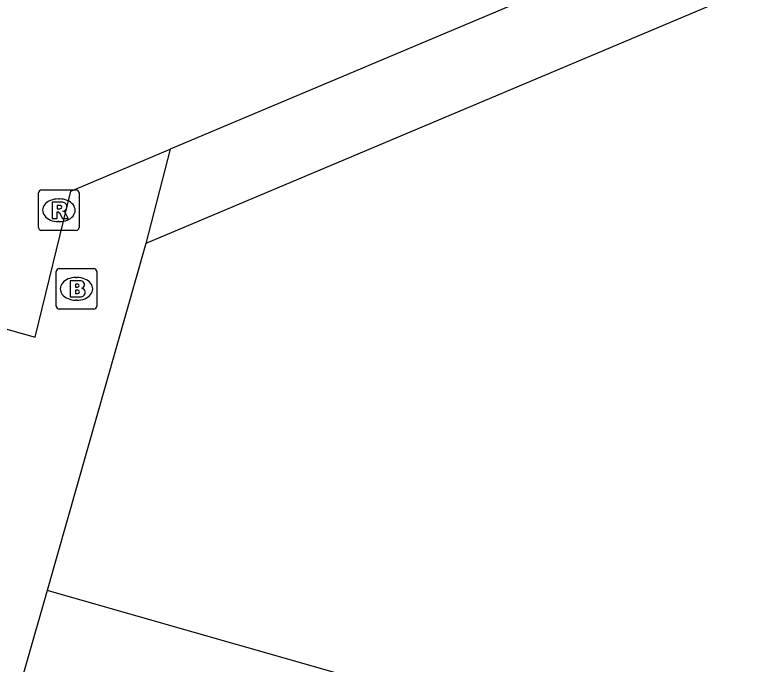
# Model space of a CAD drawing. Extents: x 162542 to 163144, y 380786 to 381511.
# Drawn here: x 163053.93 to 163072.32, y 381217.72 to 381233.72 of the extents above; entities that cross this region are included whole.
import ezdxf

# ---------------------------------------------------------------- set-up
doc = ezdxf.new("R2010")
doc.units = 0
for name, color, linetype in [('IMGEO_Brandkraan', 7, 'Continuous'), ('IMGEO_Pand', 7, 'Continuous'), ('IMGEO_Rijbaan_lokaal_open', 7, 'Continuous'), ('IMGEO_Rioolput', 7, 'Continuous'), ('IMGEO_Voetpad_open', 7, 'Continuous')]:
    doc.layers.add(name, color=color, linetype=linetype)

msp = doc.modelspace()

# ---------------------------------------------------------------- linework, layer by layer
at = {"layer": 'IMGEO_Brandkraan'}
for p, q in [((163054.943, 381226.543), (163054.943, 381227.395)), ((163055.018, 381227.469), (163055.87, 381227.469)), ((163055.944, 381227.395), (163055.944, 381226.543)), ((163055.431, 381227.249), (163055.456, 381227.249)), ((163055.454, 381226.689), (163055.429, 381226.689)), ((163055.87, 381226.469), (163055.018, 381226.469))]:
    msp.add_line(p, q, dxfattribs=at)
for points in [[(163054.943, 381226.543), (163054.943, 381227.395)], [(163055.018, 381227.469), (163055.87, 381227.469)], [(163055.944, 381227.395), (163055.944, 381226.543)], [(163055.291, 381227.169), (163055.291, 381226.769), (163055.504, 381226.769)], [(163055.522, 381227.169), (163055.291, 381227.169)], [(163055.47, 381227.088), (163055.416, 381227.088), (163055.416, 381227.012)], [(163055.416, 381227.012), (163055.469, 381227.012)], [(163055.478, 381226.936), (163055.416, 381226.936), (163055.416, 381226.855)], [(163055.416, 381226.855), (163055.478, 381226.855)], [(163055.87, 381226.469), (163055.018, 381226.469)]]:
    msp.add_lwpolyline(points, dxfattribs=at)
for centre, radius, start, end in [((163055.02, 381227.393), 0.0765, 91.552, 178.448), ((163055.02, 381227.393), 0.0765, 91.552, 178.448), ((163055.868, 381227.393), 0.0765, 1.552, 88.448), ((163055.868, 381227.393), 0.0765, 1.552, 88.448), ((163055.526, 381227.024), 0.145, 59.4692, 91.5367), ((163055.551, 381227.071), 0.0922, 285.5137, 58.1501), ((163055.471, 381227.05), 0.0379, 267.8285, 90.9355), ((163055.556, 381226.879), 0.105, 301.3115, 78.989), ((163055.479, 381226.895), 0.0404, 269.8759, 90.5077), ((163055.51, 381227.02), 0.251, 268.6676, 293.5347), ((163055.02, 381226.545), 0.0765, 181.552, 268.448), ((163055.02, 381226.545), 0.0765, 181.552, 268.448), ((163055.868, 381226.545), 0.0765, 271.552, 358.448), ((163055.868, 381226.545), 0.0765, 271.552, 358.448)]:
    msp.add_arc(centre, radius, start, end, dxfattribs=at)
for centre, major_axis, ratio, start_param, end_param in [((163055.43, 381226.969), (-0.387, 0.002), 0.722429, 4.712389, 7.853982), ((163055.455, 381226.969), (-0.39, 0.002), 0.717154, 1.570796, 4.712389)]:
    msp.add_ellipse(centre, major_axis=major_axis, ratio=ratio, start_param=start_param, end_param=end_param, dxfattribs=at)
at = {"layer": 'IMGEO_Pand'}
for points in [[(163082.192, 381238.639), (163057.157, 381228.09)], [(163113.474, 381225.063), (163104.539, 381221.287), (163101.877, 381220.163), (163097.207, 381231.217), (163075.698, 381222.129), (163079.936, 381212.35), (163064.164, 381216.843), (163054.725, 381219.532)], [(163057.157, 381228.09), (163054.725, 381219.532)]]:
    msp.add_lwpolyline(points, dxfattribs=at)
at = {"layer": 'IMGEO_Rijbaan_lokaal_open'}
for points in [[(163082.192, 381238.639), (163081.459, 381240.403), (163057.755, 381230.408)], [(163050.51, 381226.879), (163054.426, 381225.777), (163055.304, 381229.374), (163057.755, 381230.408)]]:
    msp.add_lwpolyline(points, dxfattribs=at)
at = {"layer": 'IMGEO_Rioolput'}
for p, q in [((163054.585, 381229.406), (163055.437, 381229.406)), ((163054.51, 381228.48), (163054.51, 381229.332)), ((163054.998, 381229.186), (163055.023, 381229.186)), ((163055.511, 381229.332), (163055.511, 381228.48)), ((163055.021, 381228.626), (163054.996, 381228.626)), ((163055.437, 381228.406), (163054.585, 381228.406))]:
    msp.add_line(p, q, dxfattribs=at)
for points in [[(163054.585, 381229.406), (163055.437, 381229.406)], [(163054.51, 381228.48), (163054.51, 381229.332)], [(163055.511, 381229.332), (163055.511, 381228.48)], [(163055.099, 381229.104), (163054.847, 381229.106), (163054.847, 381228.706)], [(163055.025, 381229.025), (163054.971, 381229.025), (163054.971, 381228.944)], [(163054.847, 381228.706), (163054.971, 381228.706), (163054.971, 381228.868), (163054.982, 381228.868)], [(163054.971, 381228.944), (163055.023, 381228.944)], [(163055.029, 381228.839), (163055.1, 381228.706), (163055.24, 381228.706), (163055.175, 381228.832)], [(163055.437, 381228.406), (163054.585, 381228.406)]]:
    msp.add_lwpolyline(points, dxfattribs=at)
for centre, radius, start, end in [((163054.587, 381229.33), 0.0765, 91.552, 178.448), ((163054.587, 381229.33), 0.0765, 91.552, 178.448), ((163055.435, 381229.33), 0.0765, 1.552, 88.448), ((163055.435, 381229.33), 0.0765, 1.552, 88.448), ((163055.031, 381228.929), 0.0964, 77.0061, 93.1865), ((163055.045, 381228.986), 0.0378, 276.6634, 79.6772), ((163055.098, 381228.994), 0.109, 350.3612, 89.416), ((163055.096, 381228.994), 0.112, 277.5842, 350.9817), ((163054.981, 381228.815), 0.0533, 26.0293, 88.6989), ((163055.007, 381229.133), 0.19, 274.7715, 282.9687), ((163055.08, 381228.779), 0.108, 29.5134, 73.7905), ((163054.587, 381228.482), 0.0765, 181.552, 268.448), ((163054.587, 381228.482), 0.0765, 181.552, 268.448), ((163055.435, 381228.482), 0.0765, 271.552, 358.448), ((163055.435, 381228.482), 0.0765, 271.552, 358.448)]:
    msp.add_arc(centre, radius, start, end, dxfattribs=at)
for centre, major_axis, ratio, start_param, end_param in [((163054.997, 381228.906), (-0.387, 0.002), 0.722429, 4.712389, 7.853982), ((163055.022, 381228.906), (-0.39, 0.002), 0.717154, 1.570796, 4.712389)]:
    msp.add_ellipse(centre, major_axis=major_axis, ratio=ratio, start_param=start_param, end_param=end_param, dxfattribs=at)
at = {"layer": 'IMGEO_Voetpad_open'}
for points in [[(163057.755, 381230.408), (163057.157, 381228.09)], [(163054.725, 381219.532), (163051.506, 381208.345), (163051.416, 381208)]]:
    msp.add_lwpolyline(points, dxfattribs=at)

doc.saveas('drawing.dxf')
